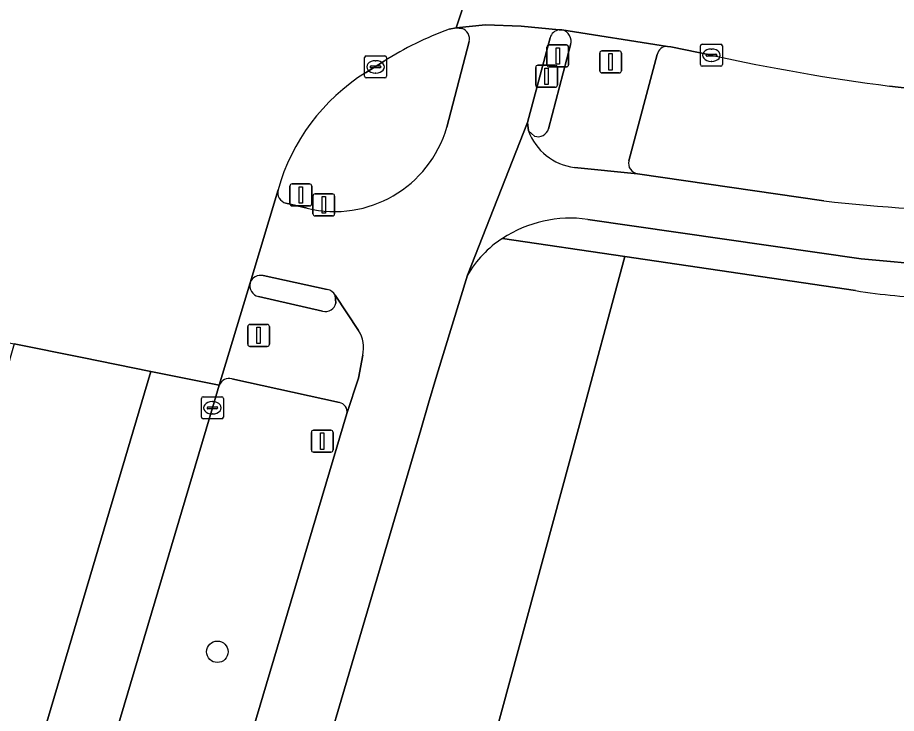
# Model space of a CAD drawing. Extents: x 159817 to 160765, y 380688 to 381638.
# Drawn here: x 160433.05 to 160473.07, y 380857.45 to 380889.11 of the extents above; entities that cross this region are included whole.
import ezdxf

# ---------------------------------------------------------------- set-up
doc = ezdxf.new("R2010")
doc.units = 0
for name, color, linetype in [('IMGEO_Berm_groen', 7, 'Continuous'), ('IMGEO_Boom', 7, 'Continuous'), ('IMGEO_Drukknoppaal', 7, 'Continuous'), ('IMGEO_Fietspad_gesloten', 7, 'Continuous'), ('IMGEO_Groenvoorziening', 7, 'Continuous'), ('IMGEO_Kolk', 7, 'Continuous'), ('IMGEO_Rijbaan_lokaal_gesloten', 7, 'Continuous'), ('IMGEO_Rijbaan_regionaal_gesloten', 7, 'Continuous'), ('IMGEO_Verkeersbordpaal', 7, 'Continuous'), ('IMGEO_Verkeerseiland_open', 7, 'Continuous'), ('IMGEO_Verkeersregelinstallatiepaal', 7, 'Continuous'), ('IMGEO_Voetpad_open', 7, 'Continuous')]:
    doc.layers.add(name, color=color, linetype=linetype)

msp = doc.modelspace()

# ---------------------------------------------------------------- linework, layer by layer
at = {"layer": 'IMGEO_Berm_groen'}
for points in [[(160464.646, 380887.398), (160462.79, 380887.779), (160462.644, 380887.802)], [(160462.174, 380887.427), (160460.891, 380882.585)], [(160487.904, 380883.92), (160487.259, 380884.077), (160486.174, 380884.262), (160484.672, 380884.507), (160481.705, 380884.933), (160478.698, 380885.302), (160472.758, 380885.996)], [(160461.28, 380882.006), (160469.766, 380880.766)], [(160458.591, 380870.406), (160460.708, 380878.235), (160455.132, 380879.059)], [(160453.538, 380877.389), (160452.14, 380872.845), (160451.769, 380871.563), (160451.417, 380870.35), (160435.895, 380817.745), (160433.82, 380811.267)], [(160447.71, 380871.59), (160442.811, 380872.677)], [(160442.237, 380872.386), (160441.92, 380871.353), (160436.205, 380852.102), (160435.11, 380848.397), (160443.769, 380856.697), (160448.049, 380871.097)], [(160420.237, 380787.43), (160424.812, 380785.82), (160435.994, 380787.307), (160458.591, 380870.406)]]:
    msp.add_lwpolyline(points, dxfattribs=at)
for centre, radius, start, end in [((160462.643, 380887.321), 0.481, 89.8596, 167.3112), ((160484.477, 380977.971), 92.719, 257.65001, 262.73882), ((160461.335, 380882.463), 0.46, 164.6366, 263.1536), ((160478.073, 380953.527), 73.234, 263.48688, 269.6143), ((160457.743, 380874.971), 4.851, 122.5674, 150.1004), ((160442.693, 380872.198), 0.493, 76.1647, 157.6025), ((160447.634, 380871.175), 0.422, 349.3529, 79.674)]:
    msp.add_arc(centre, radius, start, end, dxfattribs=at)
at = {"layer": 'IMGEO_Boom'}
msp.add_circle((160442.15, 380860.251), 0.489, dxfattribs=at)
at = {"layer": 'IMGEO_Drukknoppaal'}
for p, q in [((160456.643, 380886.04), (160456.643, 380886.84)), ((160456.643, 380886.84), (160456.643, 380886.04)), ((160456.743, 380886.94), (160457.533, 380886.94)), ((160457.533, 380886.94), (160456.743, 380886.94)), ((160457.633, 380886.84), (160457.633, 380886.04)), ((160457.633, 380886.04), (160457.633, 380886.84)), ((160457.533, 380885.94), (160456.743, 380885.94)), ((160456.743, 380885.94), (160457.533, 380885.94)), ((160446.6, 380881.086), (160447.39, 380881.086)), ((160447.39, 380881.086), (160446.6, 380881.086)), ((160446.5, 380880.186), (160446.5, 380880.986)), ((160446.5, 380880.986), (160446.5, 380880.186)), ((160447.49, 380880.986), (160447.49, 380880.186)), ((160447.49, 380880.186), (160447.49, 380880.986)), ((160447.39, 380880.086), (160446.6, 380880.086)), ((160446.6, 380880.086), (160447.39, 380880.086))]:
    msp.add_line(p, q, dxfattribs=at)
for points in [[(160457.063, 380886.815), (160457.213, 380886.815), (160457.213, 380886.065), (160457.063, 380886.065), (160457.063, 380886.815)], [(160446.92, 380880.961), (160447.07, 380880.961), (160447.07, 380880.211), (160446.92, 380880.211), (160446.92, 380880.961)]]:
    msp.add_lwpolyline(points, dxfattribs=at)
for centre, start, end in [((160456.743, 380886.84), 90, 180), ((160456.743, 380886.84), 90, 180), ((160457.533, 380886.84), 0, 90), ((160457.533, 380886.84), 360, 90), ((160456.743, 380886.04), 180, 270), ((160456.743, 380886.04), 180, 270), ((160457.533, 380886.04), 270, 0), ((160457.533, 380886.04), 270, 0), ((160446.6, 380880.986), 90, 180), ((160446.6, 380880.986), 90, 180), ((160447.39, 380880.986), 0, 90), ((160447.39, 380880.986), 360, 90), ((160446.6, 380880.186), 180, 270), ((160446.6, 380880.186), 180, 270), ((160447.39, 380880.186), 270, 0), ((160447.39, 380880.186), 270, 0)]:
    msp.add_arc(centre, 0.1, start, end, dxfattribs=at)
at = {"layer": 'IMGEO_Fietspad_gesloten'}
for points in [[(160457.708, 380888.556), (160455.988, 380888.719), (160454.354, 380888.787), (160453.026, 380888.648), (160453.274, 380888.617)], [(160453.612, 380888.019), (160452.595, 380884.125)], [(160456.268, 380884.329), (160457.302, 380888.193)], [(160433.82, 380811.267), (160435.895, 380817.745), (160451.417, 380870.35), (160451.769, 380871.563), (160452.14, 380872.845), (160453.538, 380877.389), (160456.268, 380884.329)], [(160456.313, 380883.962), (160456.268, 380884.329), (160453.538, 380877.389)], [(160469.766, 380880.766), (160461.28, 380882.006), (160458.411, 380882.29)], [(160444.914, 380881.275), (160443.64, 380877.037)], [(160446.242, 380880.436), (160445.272, 380880.665)], [(160459.014, 380879.929), (160471.471, 380878.13), (160474.791, 380877.835), (160478.783, 380877.85)], [(160444.239, 380877.368), (160447.156, 380876.739)], [(160447.512, 380876.481), (160448.574, 380874.876)], [(160448.767, 380873.742), (160448.582, 380872.704), (160448.049, 380871.097), (160443.769, 380856.697), (160436.385, 380831.707), (160436.023, 380830.479), (160434.594, 380825.644), (160432.364, 380818.322), (160431.293, 380814.831)]]:
    msp.add_lwpolyline(points, dxfattribs=at)
for centre, radius, start, end in [((160453.138, 380888.145), 0.491, 345.0762, 73.8756), ((160457.777, 380888.07), 0.491, 98.0871, 165.512), ((160447.498, 380885.587), 5.302, 256.2927, 343.9923), ((160458.731, 380884.844), 2.574, 200.0378, 262.8561), ((160445.393, 380881.146), 0.496, 164.8921, 255.924), ((160478.073, 380953.527), 73.234, 263.48688, 269.6143), ((160458.233, 380874.319), 5.664, 82.0728, 123.191), ((160457.743, 380874.971), 4.851, 122.5674, 150.1004), ((160444.124, 380876.868), 0.513, 77.0481, 160.8009), ((160447.074, 380876.252), 0.494, 27.6426, 80.4943), ((160447.285, 380874.073), 1.519, 347.4077, 31.91)]:
    msp.add_arc(centre, radius, start, end, dxfattribs=at)
at = {"layer": 'IMGEO_Groenvoorziening'}
msp.add_lwpolyline([(160471.21, 380876.684), (160460.708, 380878.235), (160458.591, 380870.406), (160435.994, 380787.307)], dxfattribs=at)
msp.add_arc((160475.549, 380904.13), 27.787, 261.0157, 268.4691, dxfattribs=at)
at = {"layer": 'IMGEO_Kolk'}
for p, q in [((160464.221, 380887.897), (160465.073, 380887.897)), ((160464.146, 380886.971), (160464.146, 380887.823)), ((160464.634, 380887.677), (160464.659, 380887.677)), ((160465.147, 380887.823), (160465.147, 380886.971)), ((160448.852, 380886.44), (160448.852, 380887.292)), ((160448.927, 380887.366), (160449.779, 380887.366)), ((160449.34, 380887.146), (160449.365, 380887.146)), ((160449.853, 380887.292), (160449.853, 380886.44)), ((160464.405, 380887.391), (160464.405, 380887.403)), ((160464.843, 380887.354), (160464.445, 380887.354)), ((160464.448, 380887.44), (160464.846, 380887.44)), ((160464.657, 380887.117), (160464.632, 380887.117)), ((160464.889, 380887.403), (160464.889, 380887.391)), ((160449.111, 380886.86), (160449.111, 380886.872)), ((160449.549, 380886.823), (160449.151, 380886.823)), ((160449.154, 380886.909), (160449.552, 380886.909)), ((160449.595, 380886.872), (160449.595, 380886.86)), ((160465.073, 380886.897), (160464.221, 380886.897)), ((160449.779, 380886.366), (160448.927, 380886.366)), ((160449.363, 380886.586), (160449.338, 380886.586)), ((160441.42, 380870.927), (160441.42, 380871.779)), ((160441.495, 380871.853), (160442.347, 380871.853)), ((160441.908, 380871.633), (160441.933, 380871.633)), ((160442.421, 380871.779), (160442.421, 380870.927)), ((160441.679, 380871.347), (160441.679, 380871.359)), ((160442.117, 380871.31), (160441.719, 380871.31)), ((160441.722, 380871.396), (160442.12, 380871.396)), ((160441.931, 380871.073), (160441.906, 380871.073)), ((160442.163, 380871.359), (160442.163, 380871.347)), ((160442.347, 380870.853), (160441.495, 380870.853))]:
    msp.add_line(p, q, dxfattribs=at)
for points in [[(160464.221, 380887.897), (160465.073, 380887.897)], [(160464.146, 380886.971), (160464.146, 380887.823)], [(160465.147, 380887.823), (160465.147, 380886.971)], [(160448.852, 380886.44), (160448.852, 380887.292)], [(160448.927, 380887.366), (160449.779, 380887.366)], [(160449.853, 380887.292), (160449.853, 380886.44)], [(160465.073, 380886.897), (160464.221, 380886.897)], [(160449.779, 380886.366), (160448.927, 380886.366)], [(160441.42, 380870.927), (160441.42, 380871.779)], [(160441.495, 380871.853), (160442.347, 380871.853)], [(160442.421, 380871.779), (160442.421, 380870.927)], [(160442.347, 380870.853), (160441.495, 380870.853)]]:
    msp.add_lwpolyline(points, dxfattribs=at)
for centre, radius, start, end in [((160464.223, 380887.821), 0.0765, 91.552, 178.448), ((160464.223, 380887.821), 0.0765, 91.552, 178.448), ((160465.071, 380887.821), 0.0765, 1.552, 88.448), ((160465.071, 380887.821), 0.0765, 1.552, 88.448), ((160448.929, 380887.29), 0.0765, 91.552, 178.448), ((160448.929, 380887.29), 0.0765, 91.552, 178.448), ((160449.777, 380887.29), 0.0765, 1.552, 88.448), ((160449.777, 380887.29), 0.0765, 1.552, 88.448), ((160464.445, 380887.4), 0.0403, 85.8775, 175.7526), ((160464.442, 380887.39), 0.0366, 178.938, 274.7102), ((160464.846, 380887.397), 0.043, 264.8664, 352.4533), ((160464.85, 380887.402), 0.0386, 1.7309, 96.639), ((160449.151, 380886.869), 0.0403, 85.8775, 175.7526), ((160449.148, 380886.859), 0.0366, 178.938, 274.7102), ((160449.552, 380886.866), 0.043, 264.8664, 352.4533), ((160449.556, 380886.871), 0.0386, 1.7309, 96.639), ((160464.223, 380886.973), 0.0765, 181.552, 268.448), ((160464.223, 380886.973), 0.0765, 181.552, 268.448), ((160465.071, 380886.973), 0.0765, 271.552, 358.448), ((160465.071, 380886.973), 0.0765, 271.552, 358.448), ((160448.929, 380886.442), 0.0765, 181.552, 268.448), ((160448.929, 380886.442), 0.0765, 181.552, 268.448), ((160449.777, 380886.442), 0.0765, 271.552, 358.448), ((160449.777, 380886.442), 0.0765, 271.552, 358.448), ((160441.497, 380871.777), 0.0765, 91.552, 178.448), ((160441.497, 380871.777), 0.0765, 91.552, 178.448), ((160442.345, 380871.777), 0.0765, 1.552, 88.448), ((160442.345, 380871.777), 0.0765, 1.552, 88.448), ((160441.719, 380871.356), 0.0403, 85.8775, 175.7526), ((160441.716, 380871.346), 0.0366, 178.938, 274.7102), ((160442.12, 380871.353), 0.043, 264.8664, 352.4533), ((160442.124, 380871.358), 0.0386, 1.7309, 96.639), ((160441.497, 380870.929), 0.0765, 181.552, 268.448), ((160441.497, 380870.929), 0.0765, 181.552, 268.448), ((160442.345, 380870.929), 0.0765, 271.552, 358.448), ((160442.345, 380870.929), 0.0765, 271.552, 358.448)]:
    msp.add_arc(centre, radius, start, end, dxfattribs=at)
for centre, major_axis, ratio, start_param, end_param in [((160464.633, 380887.397), (-0.387, 0.002), 0.722429, 4.712389, 7.853982), ((160464.658, 380887.397), (-0.39, 0.002), 0.717154, 1.570796, 4.712389), ((160449.339, 380886.866), (-0.387, 0.002), 0.722429, 4.712389, 7.853982), ((160449.364, 380886.866), (-0.39, 0.002), 0.717154, 1.570796, 4.712389), ((160441.907, 380871.353), (-0.387, 0.002), 0.722429, 4.712389, 7.853982), ((160441.932, 380871.353), (-0.39, 0.002), 0.717154, 1.570796, 4.712389)]:
    msp.add_ellipse(centre, major_axis=major_axis, ratio=ratio, start_param=start_param, end_param=end_param, dxfattribs=at)
at = {"layer": 'IMGEO_Rijbaan_lokaal_gesloten'}
for points in [[(160463.693, 380891.224), (160458.952, 380892.405), (160454.623, 380893.489), (160453.026, 380888.648), (160454.354, 380888.787), (160455.988, 380888.719), (160457.708, 380888.556), (160457.839, 380888.558), (160462.644, 380887.802), (160462.79, 380887.779), (160464.646, 380887.398)], [(160472.758, 380885.996), (160478.698, 380885.302), (160481.705, 380884.933), (160484.672, 380884.507), (160486.174, 380884.262), (160487.259, 380884.077), (160516.835, 380877.06), (160520.561, 380876.333)]]:
    msp.add_lwpolyline(points, dxfattribs=at)
msp.add_arc((160484.477, 380977.971), 92.719, 257.65001, 262.73882, dxfattribs=at)
at = {"layer": 'IMGEO_Rijbaan_regionaal_gesloten'}
for points in [[(160452.697, 380888.582), (160453.026, 380888.648), (160454.623, 380893.489), (160451.671, 380894.238)], [(160448.896, 380886.598), (160449.741, 380887.121)], [(160432.436, 380884.132), (160432.384, 380883.932), (160432.324, 380883.746), (160431.133, 380879.625), (160429.762, 380874.897), (160432.899, 380874.266), (160435.993, 380873.643), (160439.125, 380873.012), (160442.237, 380872.386), (160443.64, 380877.037), (160444.914, 380881.275)], [(160439.125, 380873.012), (160435.993, 380873.643), (160432.899, 380874.266), (160432.513, 380872.928), (160430.008, 380864.588), (160428.979, 380861.16), (160427.826, 380857.301), (160426.673, 380853.441), (160425.519, 380849.582), (160424.366, 380845.722), (160423.213, 380841.863), (160422.06, 380838.004), (160420.907, 380834.144), (160419.781, 380830.378), (160418.615, 380826.473), (160417.371, 380822.695), (160415.807, 380819.038), (160414.093, 380815.358), (160412.198, 380811.87), (160410.083, 380808.446), (160408.095, 380805.162), (160404.706, 380799.408)], [(160419.641, 380808.928), (160424.303, 380823.144), (160439.125, 380873.012)], [(160435.11, 380848.397), (160436.205, 380852.102), (160441.92, 380871.353), (160442.237, 380872.386), (160439.125, 380873.012), (160424.303, 380823.144), (160419.641, 380808.928)]]:
    msp.add_lwpolyline(points, dxfattribs=at)
for centre, radius, start, end in [((160458.07, 380873.991), 15.549, 110.2141, 122.3875), ((160453.768, 380878.802), 9.193, 122.0052, 164.3964)]:
    msp.add_arc(centre, radius, start, end, dxfattribs=at)
at = {"layer": 'IMGEO_Verkeersbordpaal'}
for p, q in [((160446.528, 380870.334), (160447.318, 380870.334)), ((160447.318, 380870.334), (160446.528, 380870.334)), ((160446.428, 380869.434), (160446.428, 380870.234)), ((160446.428, 380870.234), (160446.428, 380869.434)), ((160447.418, 380870.234), (160447.418, 380869.434)), ((160447.418, 380869.434), (160447.418, 380870.234)), ((160447.318, 380869.334), (160446.528, 380869.334)), ((160446.528, 380869.334), (160447.318, 380869.334))]:
    msp.add_line(p, q, dxfattribs=at)
msp.add_lwpolyline([(160446.848, 380870.209), (160446.998, 380870.209), (160446.998, 380869.459), (160446.848, 380869.459), (160446.848, 380870.209)], dxfattribs=at)
for centre, start, end in [((160446.528, 380870.234), 90, 180), ((160446.528, 380870.234), 90, 180), ((160447.318, 380870.234), 0, 90), ((160447.318, 380870.234), 360, 90), ((160446.528, 380869.434), 180, 270), ((160446.528, 380869.434), 180, 270), ((160447.318, 380869.434), 270, 0), ((160447.318, 380869.434), 270, 0)]:
    msp.add_arc(centre, 0.1, start, end, dxfattribs=at)
at = {"layer": 'IMGEO_Verkeerseiland_open'}
for points in [[(160453.274, 380888.617), (160453.026, 380888.648), (160452.697, 380888.582)], [(160457.839, 380888.558), (160457.708, 380888.556)], [(160452.595, 380884.125), (160453.612, 380888.019)], [(160457.302, 380888.193), (160456.268, 380884.329), (160456.313, 380883.962), (160456.592, 380883.713)], [(160457.227, 380884.053), (160458.229, 380887.865)], [(160449.741, 380887.121), (160448.896, 380886.598)], [(160445.272, 380880.665), (160446.242, 380880.436)], [(160447.156, 380876.739), (160444.239, 380877.368)], [(160444.017, 380876.415), (160446.941, 380875.753)], [(160447.549, 380876.119), (160447.512, 380876.481)]]:
    msp.add_lwpolyline(points, dxfattribs=at)
for centre, radius, start, end in [((160458.07, 380873.991), 15.549, 110.2141, 122.3875), ((160453.138, 380888.145), 0.491, 345.0762, 73.8756), ((160457.777, 380888.07), 0.491, 98.0871, 165.512), ((160457.725, 380888.037), 0.533, 341.1368, 77.6022), ((160453.768, 380878.802), 9.193, 122.0052, 164.3964), ((160447.498, 380885.587), 5.302, 256.2927, 343.9923), ((160456.744, 380884.192), 0.503, 252.4336, 343.8985), ((160445.393, 380881.146), 0.496, 164.8921, 255.924), ((160444.124, 380876.868), 0.513, 77.0481, 160.8009), ((160444.138, 380876.914), 0.513, 166.0752, 256.3657), ((160447.074, 380876.252), 0.494, 27.6426, 80.4943), ((160447.072, 380876.223), 0.488, 254.4025, 347.6912)]:
    msp.add_arc(centre, radius, start, end, dxfattribs=at)
at = {"layer": 'IMGEO_Verkeersregelinstallatiepaal'}
for p, q in [((160457.152, 380886.963), (160457.152, 380887.763)), ((160457.152, 380887.763), (160457.152, 380886.963)), ((160457.252, 380887.863), (160458.042, 380887.863)), ((160458.042, 380887.863), (160457.252, 380887.863)), ((160458.142, 380887.763), (160458.142, 380886.963)), ((160458.142, 380886.963), (160458.142, 380887.763)), ((160459.558, 380886.694), (160459.558, 380887.494)), ((160459.558, 380887.494), (160459.558, 380886.694)), ((160459.658, 380887.594), (160460.448, 380887.594)), ((160460.448, 380887.594), (160459.658, 380887.594)), ((160460.548, 380887.494), (160460.548, 380886.694)), ((160460.548, 380886.694), (160460.548, 380887.494)), ((160458.042, 380886.863), (160457.252, 380886.863)), ((160457.252, 380886.863), (160458.042, 380886.863)), ((160460.448, 380886.594), (160459.658, 380886.594)), ((160459.658, 380886.594), (160460.448, 380886.594)), ((160445.553, 380881.538), (160446.343, 380881.538)), ((160446.343, 380881.538), (160445.553, 380881.538)), ((160445.453, 380880.638), (160445.453, 380881.438)), ((160445.453, 380881.438), (160445.453, 380880.638)), ((160446.443, 380881.438), (160446.443, 380880.638)), ((160446.443, 380880.638), (160446.443, 380881.438)), ((160446.343, 380880.538), (160445.553, 380880.538)), ((160445.553, 380880.538), (160446.343, 380880.538)), ((160443.631, 380875.147), (160444.421, 380875.147)), ((160444.421, 380875.147), (160443.631, 380875.147)), ((160443.531, 380874.247), (160443.531, 380875.047)), ((160443.531, 380875.047), (160443.531, 380874.247)), ((160444.521, 380875.047), (160444.521, 380874.247)), ((160444.521, 380874.247), (160444.521, 380875.047)), ((160444.421, 380874.147), (160443.631, 380874.147)), ((160443.631, 380874.147), (160444.421, 380874.147))]:
    msp.add_line(p, q, dxfattribs=at)
for points in [[(160457.572, 380887.738), (160457.722, 380887.738), (160457.722, 380886.988), (160457.572, 380886.988), (160457.572, 380887.738)], [(160459.978, 380887.469), (160460.128, 380887.469), (160460.128, 380886.719), (160459.978, 380886.719), (160459.978, 380887.469)], [(160445.873, 380881.413), (160446.023, 380881.413), (160446.023, 380880.663), (160445.873, 380880.663), (160445.873, 380881.413)], [(160443.951, 380875.022), (160444.101, 380875.022), (160444.101, 380874.272), (160443.951, 380874.272), (160443.951, 380875.022)]]:
    msp.add_lwpolyline(points, dxfattribs=at)
for centre, start, end in [((160457.252, 380887.763), 90, 180), ((160457.252, 380887.763), 90, 180), ((160458.042, 380887.763), 0, 90), ((160458.042, 380887.763), 360, 90), ((160459.658, 380887.494), 90, 180), ((160459.658, 380887.494), 90, 180), ((160460.448, 380887.494), 0, 90), ((160460.448, 380887.494), 360, 90), ((160457.252, 380886.963), 180, 270), ((160457.252, 380886.963), 180, 270), ((160458.042, 380886.963), 270, 0), ((160458.042, 380886.963), 270, 0), ((160459.658, 380886.694), 180, 270), ((160459.658, 380886.694), 180, 270), ((160460.448, 380886.694), 270, 0), ((160460.448, 380886.694), 270, 0), ((160445.553, 380881.438), 90, 180), ((160445.553, 380881.438), 90, 180), ((160446.343, 380881.438), 0, 90), ((160446.343, 380881.438), 360, 90), ((160445.553, 380880.638), 180, 270), ((160445.553, 380880.638), 180, 270), ((160446.343, 380880.638), 270, 0), ((160446.343, 380880.638), 270, 0), ((160443.631, 380875.047), 90, 180), ((160443.631, 380875.047), 90, 180), ((160444.421, 380875.047), 0, 90), ((160444.421, 380875.047), 360, 90), ((160443.631, 380874.247), 180, 270), ((160443.631, 380874.247), 180, 270), ((160444.421, 380874.247), 270, 0), ((160444.421, 380874.247), 270, 0)]:
    msp.add_arc(centre, 0.1, start, end, dxfattribs=at)
at = {"layer": 'IMGEO_Voetpad_open'}
for points in [[(160462.644, 380887.802), (160457.839, 380888.558)], [(160458.229, 380887.865), (160457.227, 380884.053)], [(160460.891, 380882.585), (160462.174, 380887.427)], [(160456.592, 380883.713), (160456.313, 380883.962)], [(160458.411, 380882.29), (160461.28, 380882.006)], [(160478.783, 380877.85), (160474.791, 380877.835), (160471.471, 380878.13), (160459.014, 380879.929)], [(160455.132, 380879.059), (160460.708, 380878.235), (160471.21, 380876.684)], [(160443.64, 380877.037), (160442.237, 380872.386)], [(160446.941, 380875.753), (160444.017, 380876.415)], [(160448.574, 380874.876), (160447.512, 380876.481), (160447.549, 380876.119)], [(160448.049, 380871.097), (160448.582, 380872.704), (160448.767, 380873.742)], [(160442.811, 380872.677), (160447.71, 380871.59)]]:
    msp.add_lwpolyline(points, dxfattribs=at)
for centre, radius, start, end in [((160457.725, 380888.037), 0.533, 341.1368, 77.6022), ((160462.643, 380887.321), 0.481, 89.8596, 167.3112), ((160458.731, 380884.844), 2.574, 200.0378, 262.8561), ((160456.744, 380884.192), 0.503, 252.4336, 343.8985), ((160461.335, 380882.463), 0.46, 164.6366, 263.1536), ((160458.233, 380874.319), 5.664, 82.0728, 123.191), ((160444.138, 380876.914), 0.513, 166.0752, 256.3657), ((160475.549, 380904.13), 27.787, 261.0157, 268.4691), ((160447.072, 380876.223), 0.488, 254.4025, 347.6912), ((160447.285, 380874.073), 1.519, 347.4077, 31.91), ((160442.693, 380872.198), 0.493, 76.1647, 157.6025), ((160447.634, 380871.175), 0.422, 349.3529, 79.674)]:
    msp.add_arc(centre, radius, start, end, dxfattribs=at)

doc.saveas('drawing.dxf')
